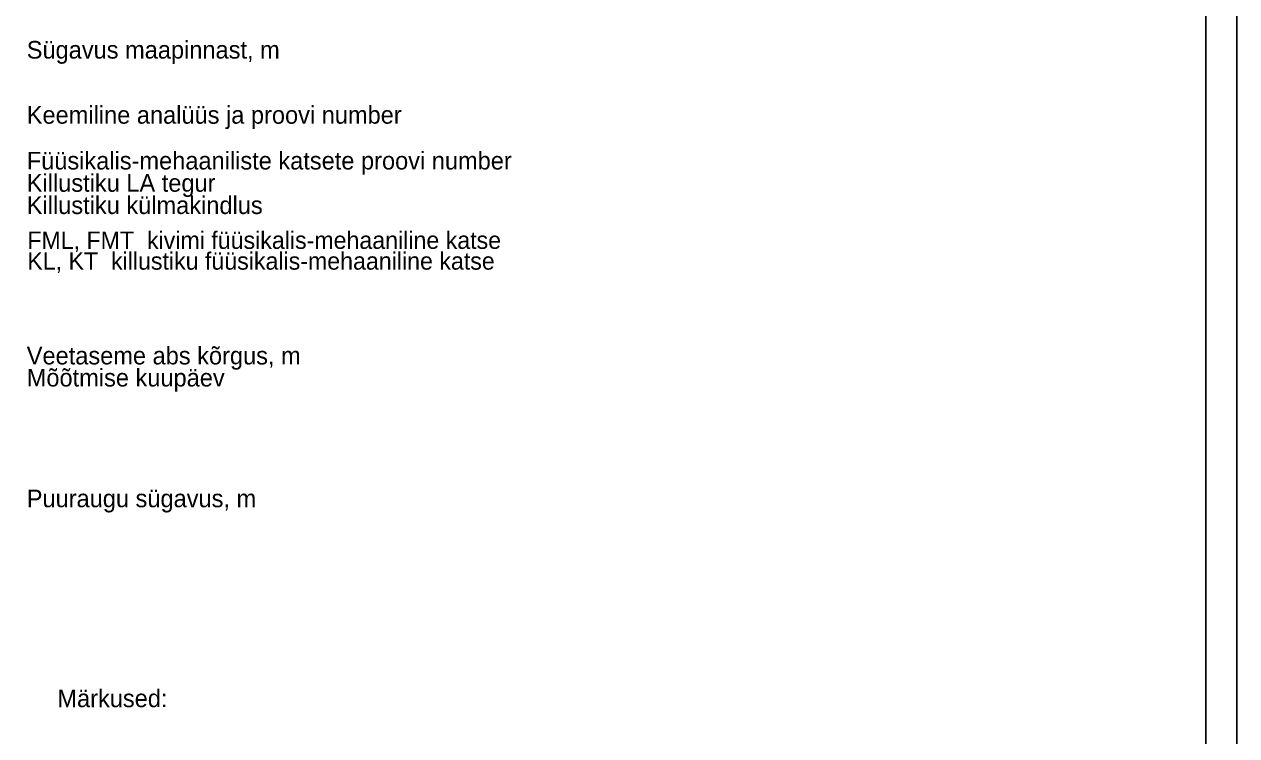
# Model space of a CAD drawing. Extents: x 532503 to 539665, y 6557663 to 6561526.
# Drawn here: x 539272.8 to 539664.7, y 6559699.8 to 6559929.8 of the extents above; entities that cross this region are included whole.
import ezdxf

# ---------------------------------------------------------------- set-up
doc = ezdxf.new("R2010")
doc.units = 0
for name, color, linetype in [('ABIJOONIS', 7, 'Continuous'), ('GEOLPUNKT', 7, 'Continuous'), ('VORMISTUS', 7, 'Continuous')]:
    doc.layers.add(name, color=color, linetype=linetype)

msp = doc.modelspace()

# ---------------------------------------------------------------- linework, layer by layer
at = {"layer": 'ABIJOONIS'}
msp.add_lwpolyline([(536964.69, 6560679.71), (539664.69, 6560679.71), (539664.69, 6559459.71), (536964.69, 6559459.71), (536964.69, 6560679.71)], dxfattribs=at)
at = {"layer": 'VORMISTUS'}
msp.add_lwpolyline([(537004.69, 6559469.71), (539654.69, 6559469.71), (539654.69, 6560669.71), (537004.69, 6560669.71)], close=True, dxfattribs=at)

# ---------------------------------------------------------------- texts
at = {"layer": 'GEOLPUNKT'}
for s, p in [('FML, FMT  kivimi füüsikalis-mehaaniline katse', (539273.79, 6559857.21)), ('KL, KT  killustiku füüsikalis-mehaaniline katse', (539273.79, 6559850.49))]:
    msp.add_text(s, height=5.6, dxfattribs=at).set_placement(p)
at = {"layer": 'VORMISTUS'}
for s, p in [('Sügavus maapinnast, m', (539273.62, 6559918.73)), ('Keemiline analüüs ja proovi number', (539273.62, 6559897.68)), ('Füüsikalis-mehaaniliste katsete proovi number', (539273.62, 6559882.88)), ('Killustiku LA tegur', (539273.62, 6559875.68)), ('Killustiku külmakindlus', (539273.62, 6559868.48)), ('Veetaseme abs kõrgus, m', (539273.62, 6559819.85)), ('Mõõtmise kuupäev', (539273.62, 6559812.72)), ('Puuraugu sügavus, m', (539273.62, 6559773.68))]:
    msp.add_text(s, height=5.7, dxfattribs=at).set_placement(p)
msp.add_text('Märkused:', height=5.7, rotation=0.0038, dxfattribs=at).set_placement((539283.52, 6559709.04))

doc.saveas('drawing.dxf')
